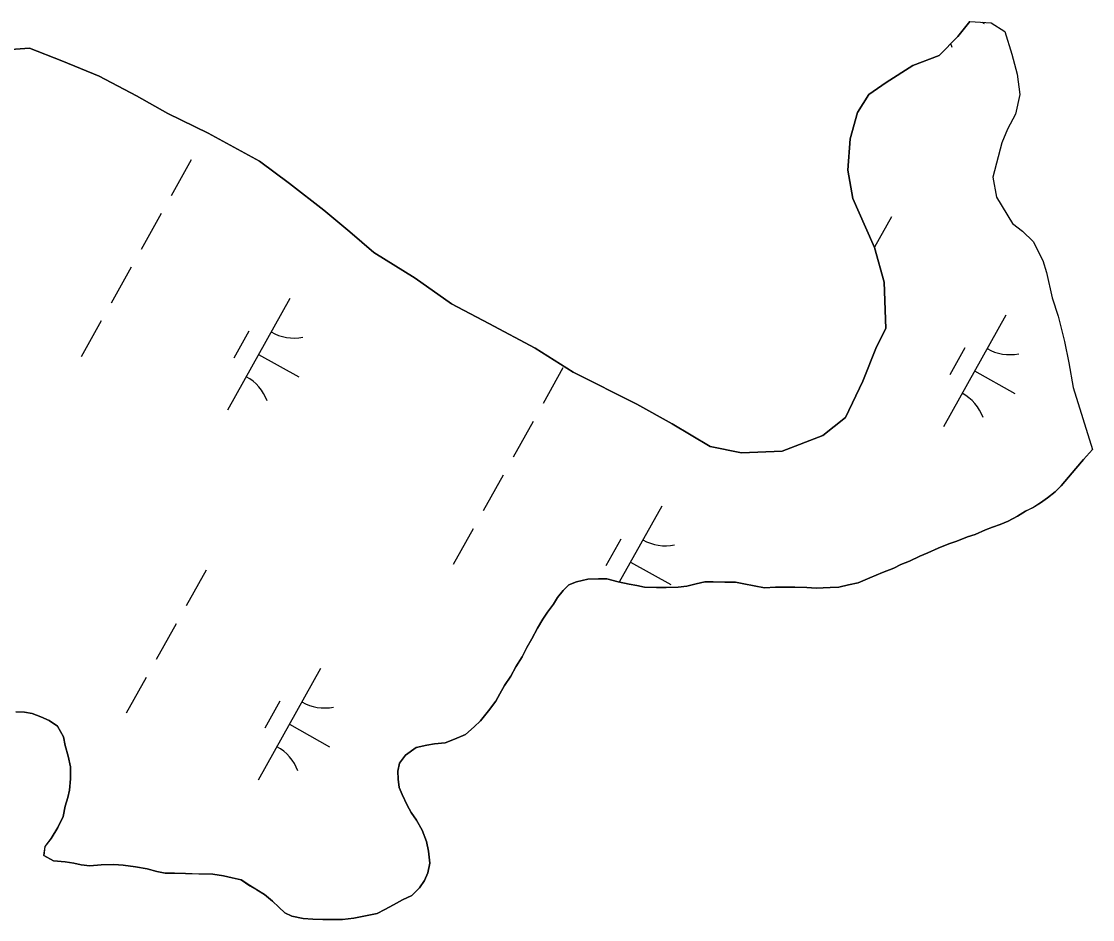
# Model space of a CAD drawing. Extents: x 3923531 to 3943530, y 207391 to 229799.
# Drawn here: x 3936730 to 3937148.3, y 216363.1 to 216713.7 of the extents above; entities that cross this region are included whole.
import ezdxf

# ---------------------------------------------------------------- set-up
doc = ezdxf.new("R2010")
doc.units = 0
doc.layers.add('V-TOPO-SHOR', color=7, linetype='Continuous')
doc.layers.add('V-WETL-SWMP', color=7, linetype='Continuous')

msp = doc.modelspace()

# ---------------------------------------------------------------- linework, layer by layer
at = {"layer": 'V-TOPO-SHOR'}
for points in [[(3937100.47, 216713.7), (3937095.66, 216707.82), (3937088.46, 216700.38), (3937078.14, 216696.53), (3937067.78, 216689.91), (3937061.01, 216685.23), (3937056.58, 216678.15), (3937053.71, 216667.9), (3937052.79, 216655.64), (3937054.65, 216644.54), (3937059.68, 216633.41), (3937063.16, 216625.46), (3937066.98, 216611.97), (3937067.58, 216593.77), (3937063.94, 216586.68), (3937058.66, 216573.28), (3937051.79, 216559.11), (3937043.01, 216552.08), (3937027.12, 216545.92), (3937011.29, 216545.29), (3936999.05, 216547.79), (3936984.11, 216556.65), (3936970.34, 216564.31), (3936945.54, 216576.83), (3936930.6, 216586.08), (3936912.5, 216595.77), (3936897.94, 216603.44), (3936883.8, 216613.47), (3936867.69, 216623.53), (3936858.27, 216631.54), (3936848.07, 216639.96), (3936834.73, 216650.38), (3936822.95, 216659.21), (3936802.88, 216670.1), (3936787.14, 216677.78), (3936774.94, 216684.63), (3936760.38, 216692.3), (3936745.81, 216698.38), (3936733.2, 216703.26), (3936724.09, 216702.56)], [(3937100.47, 216713.7), (3937108.77, 216713.22), (3937114.08, 216709.8), (3937116.76, 216700.87), (3937118.85, 216693.14), (3937119.96, 216685.21), (3937118.3, 216677.52), (3937115.07, 216671.61), (3937112.84, 216666.3), (3937109.34, 216652.88), (3937110.84, 216645.15), (3937117.06, 216634.8), (3937120.99, 216631.79), (3937125.1, 216627.79), (3937128.98, 216620.43), (3937130.32, 216615.67), (3937132.59, 216605.75), (3937134.89, 216598.61), (3937137.36, 216588.69), (3937139.05, 216580.36), (3937140.73, 216570.85), (3937148.34, 216546.58)], [(3937036.81, 216492.74), (3937040.36, 216492.5), (3937045.9, 216492.64), (3937049.27, 216492.81), (3937053.04, 216493.76), (3937056.8, 216494.51), (3937061.37, 216496.44), (3937066.34, 216498.57), (3937070.71, 216500.3), (3937073.5, 216501.66), (3937076.87, 216503.01), (3937080.85, 216504.94), (3937084.03, 216506.3), (3937088, 216508.04), (3937092.18, 216509.77), (3937095.35, 216510.73), (3937099.52, 216512.47), (3937102.5, 216513.42), (3937106.48, 216515.16), (3937109.26, 216516.32), (3937112.23, 216517.28), (3937115.41, 216518.63), (3937118.99, 216520.57), (3937122.18, 216522.52), (3937124.96, 216523.88), (3937127.95, 216525.82), (3937130.74, 216527.77), (3937133.73, 216530.11), (3937136.13, 216532.46), (3937138.93, 216535.8), (3937141.74, 216539.13), (3937144.74, 216542.66), (3937148.34, 216546.58)], [(3936747.07, 216385.55), (3936750.43, 216385.12), (3936753.39, 216384.49), (3936756.75, 216384.06), (3936761.1, 216384.41), (3936766.05, 216384.56), (3936769.8, 216384.32), (3936774.54, 216383.68), (3936779.09, 216382.84), (3936782.83, 216381.81), (3936786.19, 216381.19), (3936789.75, 216381.15), (3936794.1, 216381.1), (3936799.24, 216380.86), (3936804.78, 216380.8), (3936808.93, 216380.16), (3936812.29, 216379.33), (3936815.84, 216378.51), (3936819.18, 216376.29), (3936821.93, 216374.68), (3936824.88, 216372.87), (3936828.02, 216370.27), (3936830.56, 216367.87), (3936832.92, 216365.67), (3936835.67, 216364.45), (3936840.01, 216363.42), (3936843.77, 216363.18), (3936847.73, 216363.14), (3936851.09, 216363.11), (3936855.44, 216363.06), (3936859.8, 216363.61), (3936864.36, 216364.55), (3936868.92, 216365.49), (3936871.9, 216367.04), (3936875.28, 216368.79), (3936878.86, 216370.73), (3936882.44, 216372.47), (3936885.44, 216375.41), (3936887.45, 216378.36), (3936888.67, 216381.31), (3936889.5, 216385.06), (3936888.95, 216389.82), (3936888.2, 216393.58), (3936886.46, 216397.95), (3936884.33, 216401.93), (3936882.19, 216404.92), (3936880.63, 216407.71), (3936878.7, 216411.88), (3936877.54, 216414.66), (3936877.17, 216417.83), (3936877.01, 216421), (3936877.64, 216424.16), (3936880.04, 216427.3), (3936884.23, 216430.22), (3936888.39, 216431.17), (3936891.37, 216431.73), (3936895.52, 216432.08), (3936899.1, 216433.43), (3936903.47, 216435.36), (3936906.86, 216438.3), (3936909.26, 216440.64), (3936912.47, 216444.57), (3936915.27, 216448.3), (3936916.89, 216451.25), (3936918.7, 216454.4), (3936921.11, 216458.13), (3936923.13, 216461.67), (3936925.54, 216465.6), (3936927.36, 216469.34), (3936929.38, 216472.68), (3936931.6, 216476.81), (3936933.61, 216480.36), (3936935.42, 216483.11), (3936937.83, 216486.24), (3936939.43, 216488.8), (3936941.64, 216491.55), (3936943.84, 216493.7), (3936946.82, 216494.86), (3936951.18, 216496), (3936955.34, 216496.15), (3936958.7, 216496.12), (3936963.04, 216494.89), (3936967.38, 216494.05), (3936970.34, 216493.43), (3936973.3, 216492.8), (3936978.05, 216492.75), (3936981.81, 216492.71), (3936986.56, 216492.86), (3936989.93, 216493.23), (3936993.5, 216494.18), (3936996.87, 216494.93), (3937000.23, 216494.9), (3937004.78, 216494.85), (3937008.93, 216494.81), (3937012.09, 216494.18), (3937016.24, 216493.35), (3937020.19, 216492.51), (3937024.54, 216492.86), (3937028.7, 216492.82), (3937032.06, 216492.79), (3937036.81, 216492.74)], [(3936727.89, 216444.11), (3936731.25, 216444.07), (3936734.21, 216443.45), (3936737.56, 216442.23), (3936740.91, 216440.81), (3936744.05, 216438.6), (3936746.39, 216434.42), (3936747.14, 216431.05), (3936748.29, 216426.88), (3936749.23, 216422.72), (3936749.18, 216417.97), (3936748.74, 216413.62), (3936748.12, 216410.66), (3936747.09, 216407.31), (3936746.26, 216403.36), (3936744.24, 216399.03), (3936741.62, 216394.71), (3936739.21, 216391.56), (3936738.78, 216388.01), (3936742.52, 216385.99), (3936747.07, 216385.55)]]:
    msp.add_lwpolyline(points, dxfattribs=at)
at = {"layer": 'V-WETL-SWMP'}
for p, q in [((3937095.66, 216707.82), (3937100.47, 216713.7)), ((3937100.47, 216713.7), (3937108.77, 216713.22)), ((3937105.03, 216713.44), (3937105.98, 216712.9)), ((3937108.77, 216713.22), (3937114.08, 216709.8)), ((3937114.08, 216709.8), (3937116.76, 216700.87)), ((3937088.46, 216700.38), (3937095.66, 216707.82)), ((3936724.09, 216702.56), (3936733.2, 216703.26)), ((3936733.2, 216703.26), (3936745.81, 216698.38)), ((3936745.81, 216698.38), (3936760.38, 216692.3)), ((3937078.14, 216696.53), (3937088.46, 216700.38)), ((3937116.76, 216700.87), (3937118.85, 216693.14)), ((3937067.78, 216689.91), (3937078.14, 216696.53)), ((3937118.85, 216693.14), (3937119.96, 216685.21)), ((3936760.38, 216692.3), (3936774.94, 216684.63)), ((3937061.01, 216685.23), (3937067.78, 216689.91)), ((3936774.94, 216684.63), (3936787.14, 216677.78)), ((3937056.58, 216678.15), (3937061.01, 216685.23)), ((3937119.96, 216685.21), (3937118.3, 216677.51)), ((3936787.14, 216677.78), (3936802.88, 216670.1)), ((3937053.71, 216667.9), (3937056.58, 216678.15)), ((3937118.3, 216677.51), (3937115.07, 216671.61)), ((3936802.88, 216670.1), (3936822.95, 216659.21)), ((3937052.79, 216655.64), (3937053.71, 216667.9)), ((3937115.07, 216671.61), (3937112.84, 216666.3)), ((3937112.84, 216666.3), (3937109.34, 216652.88)), ((3936796.31, 216659.64), (3936788.5, 216645.67)), ((3936822.95, 216659.21), (3936834.73, 216650.38)), ((3937054.65, 216644.54), (3937052.79, 216655.64)), ((3937109.34, 216652.88), (3937110.84, 216645.15)), ((3936834.73, 216650.38), (3936848.07, 216639.96)), ((3937059.68, 216633.41), (3937054.65, 216644.54)), ((3937110.84, 216645.15), (3937117.06, 216634.8)), ((3936784.6, 216638.69), (3936776.8, 216624.72)), ((3936848.07, 216639.96), (3936858.27, 216631.54)), ((3937069.8, 216637.44), (3937063.14, 216625.51)), ((3937117.06, 216634.8), (3937120.99, 216631.79)), ((3936858.27, 216631.54), (3936867.69, 216623.53)), ((3937063.16, 216625.46), (3937059.68, 216633.41)), ((3937120.99, 216631.79), (3937125.1, 216627.79)), ((3937125.1, 216627.79), (3937128.98, 216620.43)), ((3936867.69, 216623.53), (3936883.8, 216613.47)), ((3937066.97, 216611.97), (3937063.16, 216625.46)), ((3936772.9, 216617.74), (3936765.09, 216603.77)), ((3937128.98, 216620.43), (3937130.32, 216615.67)), ((3936883.8, 216613.47), (3936897.94, 216603.43)), ((3937130.32, 216615.67), (3937132.59, 216605.75)), ((3937067.58, 216593.77), (3937066.97, 216611.97)), ((3936834.86, 216605.55), (3936810.47, 216561.9)), ((3937132.59, 216605.75), (3937134.89, 216598.61)), ((3936897.94, 216603.43), (3936912.5, 216595.77)), ((3936761.19, 216596.78), (3936753.39, 216582.82)), ((3937114.48, 216599.07), (3937090.09, 216555.42)), ((3937134.89, 216598.61), (3937137.36, 216588.69)), ((3936818.85, 216592.72), (3936813, 216582.25)), ((3936912.5, 216595.77), (3936930.6, 216586.08)), ((3937063.94, 216586.68), (3937067.58, 216593.77)), ((3937137.36, 216588.69), (3937139.05, 216580.36)), ((3936930.6, 216586.08), (3936945.54, 216576.83)), ((3937058.66, 216573.28), (3937063.94, 216586.68)), ((3937098.47, 216586.25), (3937092.62, 216575.77)), ((3936822.66, 216583.72), (3936838.38, 216574.94)), ((3937139.05, 216580.36), (3937140.73, 216570.85)), ((3936941.52, 216578.52), (3936933.72, 216564.55)), ((3936945.54, 216576.83), (3936970.34, 216564.31)), ((3937102.28, 216577.25), (3937118, 216568.47)), ((3937051.79, 216559.11), (3937058.66, 216573.28)), ((3937140.73, 216570.85), (3937148.34, 216546.58)), ((3936970.34, 216564.31), (3936984.11, 216556.65)), ((3937043.01, 216552.08), (3937051.79, 216559.11)), ((3936929.82, 216557.56), (3936922.01, 216543.6)), ((3936984.11, 216556.65), (3936999.05, 216547.79)), ((3937027.12, 216545.92), (3937043.01, 216552.08)), ((3936999.05, 216547.79), (3937011.29, 216545.29)), ((3937148.34, 216546.58), (3937144.74, 216542.66)), ((3937011.29, 216545.29), (3937027.12, 216545.92)), ((3937144.74, 216542.66), (3937141.74, 216539.13)), ((3937141.74, 216539.13), (3937138.93, 216535.8)), ((3936918.11, 216536.61), (3936910.31, 216522.64)), ((3937138.93, 216535.8), (3937136.13, 216532.46)), ((3937133.73, 216530.11), (3937130.74, 216527.77)), ((3937136.13, 216532.46), (3937133.73, 216530.11)), ((3937127.95, 216525.82), (3937124.96, 216523.87)), ((3937130.74, 216527.77), (3937127.95, 216525.82)), ((3936980.07, 216524.42), (3936963.52, 216494.79)), ((3937122.18, 216522.52), (3937118.99, 216520.57)), ((3937124.96, 216523.87), (3937122.18, 216522.52)), ((3937112.23, 216517.28), (3937109.26, 216516.32)), ((3937115.41, 216518.63), (3937112.23, 216517.28)), ((3937118.99, 216520.57), (3937115.41, 216518.63)), ((3936906.41, 216515.66), (3936898.6, 216501.69)), ((3937102.5, 216513.42), (3937099.52, 216512.46)), ((3937106.48, 216515.16), (3937102.5, 216513.42)), ((3937109.26, 216516.32), (3937106.48, 216515.16)), ((3936964.07, 216511.6), (3936958.22, 216501.12)), ((3937092.18, 216509.77), (3937088, 216508.03)), ((3937095.35, 216510.73), (3937092.18, 216509.77)), ((3937099.52, 216512.46), (3937095.35, 216510.73)), ((3937080.85, 216504.94), (3937076.87, 216503.01)), ((3937084.03, 216506.3), (3937080.85, 216504.94)), ((3937088, 216508.03), (3937084.03, 216506.3)), ((3936967.88, 216502.6), (3936983.59, 216493.82)), ((3937073.5, 216501.66), (3937070.71, 216500.3)), ((3937076.87, 216503.01), (3937073.5, 216501.66)), ((3936802.19, 216499.48), (3936794.39, 216485.51)), ((3937061.37, 216496.44), (3937056.8, 216494.51)), ((3937066.34, 216498.56), (3937061.37, 216496.44)), ((3937070.71, 216500.3), (3937066.34, 216498.56)), ((3936943.84, 216493.7), (3936941.64, 216491.55)), ((3936946.82, 216494.86), (3936943.84, 216493.7)), ((3936951.18, 216496), (3936946.82, 216494.86)), ((3936955.34, 216496.15), (3936951.18, 216496)), ((3936958.7, 216496.12), (3936955.34, 216496.15)), ((3936963.04, 216494.89), (3936958.7, 216496.12)), ((3936967.38, 216494.05), (3936963.04, 216494.89)), ((3936970.34, 216493.43), (3936967.38, 216494.05)), ((3936973.3, 216492.8), (3936970.34, 216493.43)), ((3936978.05, 216492.75), (3936973.3, 216492.8)), ((3936981.81, 216492.71), (3936978.05, 216492.75)), ((3936986.56, 216492.86), (3936981.81, 216492.71)), ((3936989.93, 216493.22), (3936986.56, 216492.86)), ((3936993.5, 216494.18), (3936989.93, 216493.22)), ((3936996.87, 216494.93), (3936993.5, 216494.18)), ((3937000.23, 216494.9), (3936996.87, 216494.93)), ((3937004.78, 216494.85), (3937000.23, 216494.9)), ((3937008.93, 216494.81), (3937004.78, 216494.85)), ((3937012.09, 216494.18), (3937008.93, 216494.81)), ((3937016.24, 216493.35), (3937012.09, 216494.18)), ((3937020.19, 216492.52), (3937016.24, 216493.35)), ((3937024.54, 216492.86), (3937020.19, 216492.52)), ((3937028.7, 216492.82), (3937024.54, 216492.86)), ((3937032.06, 216492.79), (3937028.7, 216492.82)), ((3937036.81, 216492.74), (3937032.06, 216492.79)), ((3937040.36, 216492.5), (3937036.81, 216492.74)), ((3937045.9, 216492.64), (3937040.36, 216492.5)), ((3937049.27, 216492.81), (3937045.9, 216492.64)), ((3937053.04, 216493.76), (3937049.27, 216492.81)), ((3937056.8, 216494.51), (3937053.04, 216493.76)), ((3936939.43, 216488.8), (3936937.83, 216486.25)), ((3936941.64, 216491.55), (3936939.43, 216488.8)), ((3936937.83, 216486.25), (3936935.42, 216483.11)), ((3936933.61, 216480.35), (3936931.6, 216476.81)), ((3936935.42, 216483.11), (3936933.61, 216480.35)), ((3936790.49, 216478.53), (3936782.68, 216464.56)), ((3936931.6, 216476.81), (3936929.38, 216472.68)), ((3936929.38, 216472.68), (3936927.36, 216469.34)), ((3936927.36, 216469.34), (3936925.54, 216465.6)), ((3936925.54, 216465.6), (3936923.13, 216461.67)), ((3936846.87, 216461.11), (3936822.48, 216417.46)), ((3936923.13, 216461.67), (3936921.11, 216458.13)), ((3936778.78, 216457.57), (3936770.98, 216443.61)), ((3936921.11, 216458.13), (3936918.7, 216454.4)), ((3936916.89, 216451.25), (3936915.27, 216448.3)), ((3936918.7, 216454.4), (3936916.89, 216451.25)), ((3936830.87, 216448.29), (3936825.01, 216437.81)), ((3936915.27, 216448.3), (3936912.47, 216444.57)), ((3936731.25, 216444.07), (3936727.89, 216444.11)), ((3936734.21, 216443.45), (3936731.25, 216444.07)), ((3936737.56, 216442.23), (3936734.21, 216443.45)), ((3936740.91, 216440.81), (3936737.56, 216442.23)), ((3936912.47, 216444.57), (3936909.26, 216440.64)), ((3936744.06, 216438.6), (3936740.91, 216440.81)), ((3936746.39, 216434.42), (3936744.06, 216438.6)), ((3936834.68, 216439.29), (3936850.39, 216430.51)), ((3936906.86, 216438.3), (3936903.47, 216435.36)), ((3936909.26, 216440.64), (3936906.86, 216438.3)), ((3936747.14, 216431.05), (3936746.39, 216434.42)), ((3936903.47, 216435.36), (3936899.1, 216433.43)), ((3936748.29, 216426.88), (3936747.14, 216431.05)), ((3936884.23, 216430.22), (3936880.04, 216427.3)), ((3936888.39, 216431.17), (3936884.23, 216430.22)), ((3936891.37, 216431.73), (3936888.39, 216431.17)), ((3936895.52, 216432.08), (3936891.37, 216431.73)), ((3936899.1, 216433.43), (3936895.52, 216432.08)), ((3936749.23, 216422.72), (3936748.29, 216426.88)), ((3936880.04, 216427.3), (3936877.64, 216424.16)), ((3936749.18, 216417.97), (3936749.23, 216422.72)), ((3936877.64, 216424.16), (3936877.01, 216421)), ((3936877.01, 216421), (3936877.18, 216417.83)), ((3936748.74, 216413.62), (3936749.18, 216417.97)), ((3936877.18, 216417.83), (3936877.54, 216414.66)), ((3936748.12, 216410.66), (3936748.74, 216413.62)), ((3936877.54, 216414.66), (3936878.7, 216411.88)), ((3936747.09, 216407.31), (3936748.12, 216410.66)), ((3936878.7, 216411.88), (3936880.63, 216407.71)), ((3936746.26, 216403.36), (3936747.09, 216407.31)), ((3936880.63, 216407.71), (3936882.19, 216404.92)), ((3936882.19, 216404.92), (3936884.33, 216401.93)), ((3936744.24, 216399.03), (3936746.26, 216403.36)), ((3936884.33, 216401.93), (3936886.46, 216397.95)), ((3936741.62, 216394.71), (3936744.24, 216399.03)), ((3936886.46, 216397.95), (3936888.2, 216393.58)), ((3936739.22, 216391.56), (3936741.62, 216394.71)), ((3936888.2, 216393.58), (3936888.95, 216389.82)), ((3936738.78, 216388.01), (3936739.22, 216391.56)), ((3936742.52, 216385.99), (3936738.78, 216388.01)), ((3936888.95, 216389.82), (3936889.5, 216385.06)), ((3936747.07, 216385.55), (3936742.52, 216385.99)), ((3936750.43, 216385.12), (3936747.07, 216385.55)), ((3936753.39, 216384.49), (3936750.43, 216385.12)), ((3936756.75, 216384.06), (3936753.39, 216384.49)), ((3936761.1, 216384.41), (3936756.75, 216384.06)), ((3936766.05, 216384.56), (3936761.1, 216384.41)), ((3936769.8, 216384.32), (3936766.05, 216384.56)), ((3936774.54, 216383.68), (3936769.8, 216384.32)), ((3936779.09, 216382.84), (3936774.54, 216383.68)), ((3936889.5, 216385.06), (3936888.67, 216381.31)), ((3936782.83, 216381.81), (3936779.09, 216382.84)), ((3936786.19, 216381.19), (3936782.83, 216381.81)), ((3936789.75, 216381.15), (3936786.19, 216381.19)), ((3936794.1, 216381.1), (3936789.75, 216381.15)), ((3936799.24, 216380.85), (3936794.1, 216381.1)), ((3936804.78, 216380.8), (3936799.24, 216380.85)), ((3936808.93, 216380.16), (3936804.78, 216380.8)), ((3936812.29, 216379.33), (3936808.93, 216380.16)), ((3936815.84, 216378.51), (3936812.29, 216379.33)), ((3936888.67, 216381.31), (3936887.45, 216378.36)), ((3936819.18, 216376.3), (3936815.84, 216378.51)), ((3936821.93, 216374.68), (3936819.18, 216376.3)), ((3936885.44, 216375.41), (3936882.44, 216372.47)), ((3936887.45, 216378.36), (3936885.44, 216375.41)), ((3936824.88, 216372.87), (3936821.93, 216374.68)), ((3936828.02, 216370.27), (3936824.88, 216372.87)), ((3936878.86, 216370.73), (3936875.28, 216368.79)), ((3936882.44, 216372.47), (3936878.86, 216370.73)), ((3936830.56, 216367.87), (3936828.02, 216370.27)), ((3936832.92, 216365.67), (3936830.56, 216367.87)), ((3936871.9, 216367.04), (3936868.92, 216365.49)), ((3936875.28, 216368.79), (3936871.9, 216367.04)), ((3936835.67, 216364.45), (3936832.92, 216365.67)), ((3936840.01, 216363.42), (3936835.67, 216364.45)), ((3936843.77, 216363.18), (3936840.01, 216363.42)), ((3936847.73, 216363.14), (3936843.77, 216363.18)), ((3936851.09, 216363.11), (3936847.73, 216363.14)), ((3936855.44, 216363.06), (3936851.09, 216363.11)), ((3936859.8, 216363.61), (3936855.44, 216363.06)), ((3936864.36, 216364.55), (3936859.8, 216363.61)), ((3936868.92, 216365.49), (3936864.36, 216364.55))]:
    msp.add_line(p, q, dxfattribs=at)
for centre, start, end in [((3937077.01, 216697.45), 20.0381, 25.3428), ((3936836.34, 216607.72), 240.0381, 281.5817), ((3937115.96, 216601.24), 240.0381, 281.5817), ((3936809.4, 216559.49), 20.0381, 61.5817), ((3937089.02, 216553.02), 20.0381, 61.5817), ((3936981.56, 216526.6), 240.0381, 281.5817), ((3936848.36, 216463.28), 240.0381, 281.5817), ((3936821.41, 216415.06), 20.0381, 61.5817)]:
    msp.add_arc(centre, 17.62, start, end, dxfattribs=at)

doc.saveas('drawing.dxf')
